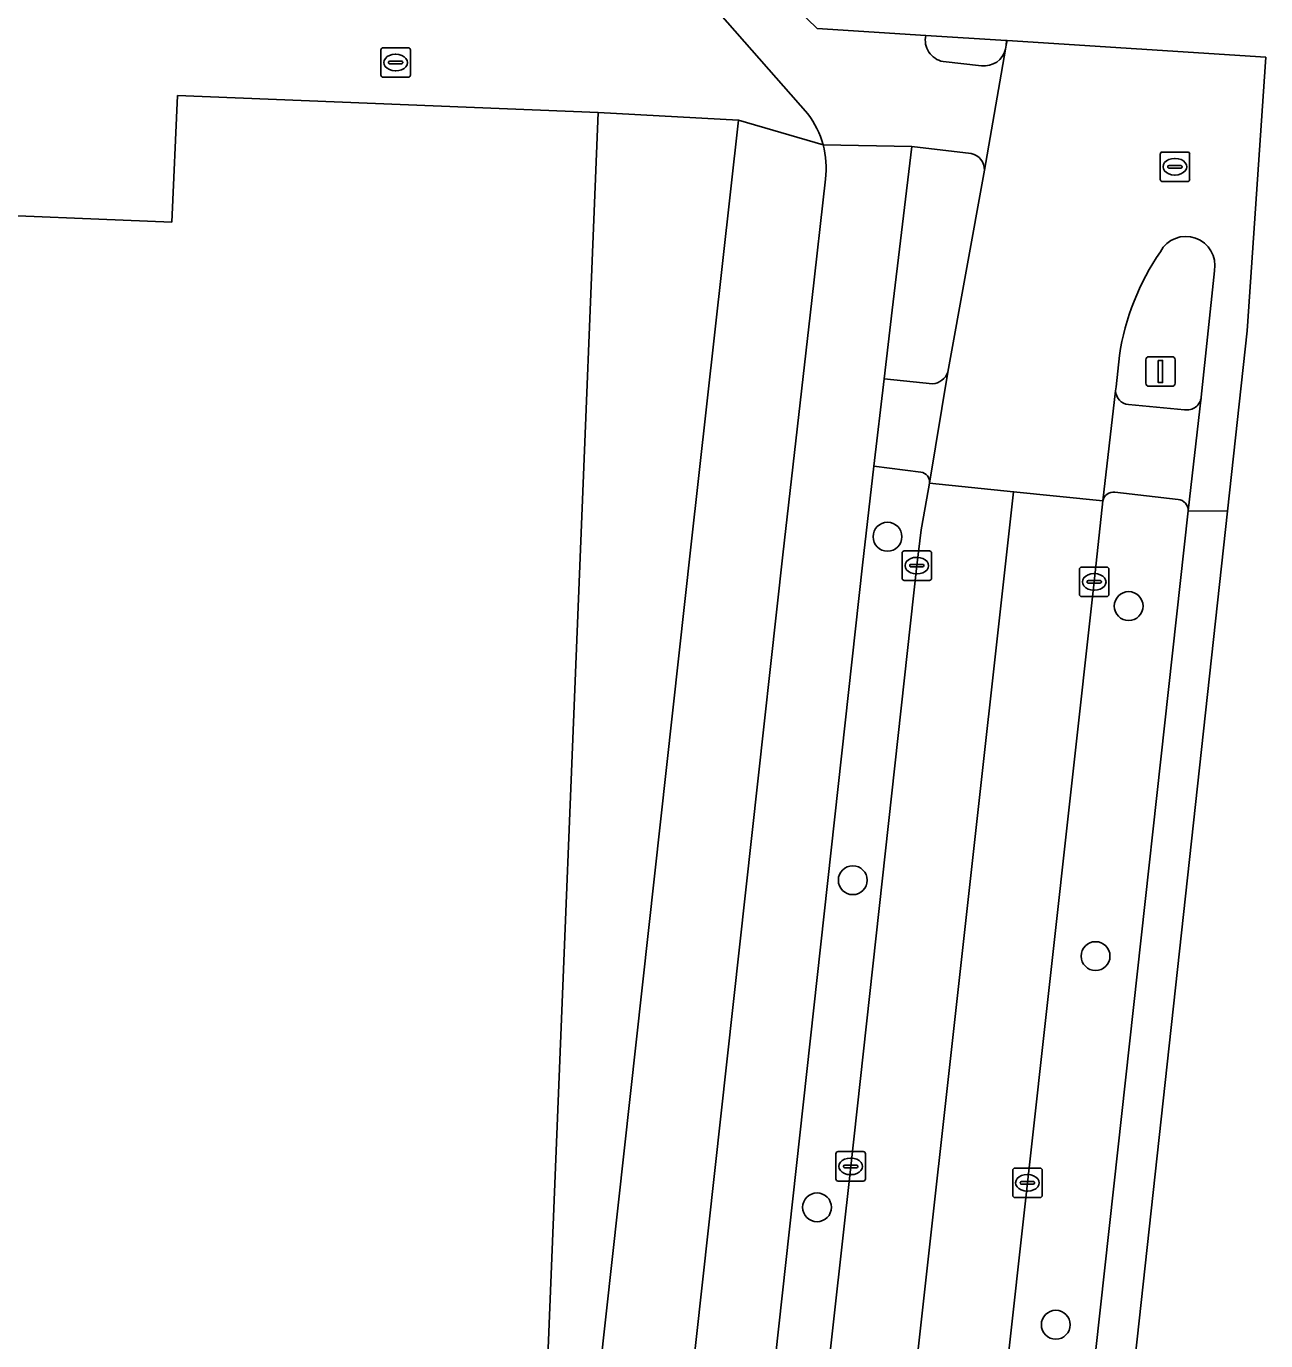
# Model space of a CAD drawing. Extents: x 160888 to 161385, y 386490 to 386908.
# Drawn here: x 161343.32 to 161385.33, y 386784.23 to 386828.79 of the extents above; entities that cross this region are included whole.
import ezdxf

# ---------------------------------------------------------------- set-up
doc = ezdxf.new("R2010")
doc.units = 0
for name, color, linetype in [('IMGEO_Berm_groen', 7, 'Continuous'), ('IMGEO_Boom', 7, 'Continuous'), ('IMGEO_Erf', 7, 'Continuous'), ('IMGEO_Fietspad_gesloten', 7, 'Continuous'), ('IMGEO_Kolk', 7, 'Continuous'), ('IMGEO_Lichtmast', 7, 'Continuous'), ('IMGEO_Pand', 7, 'Continuous'), ('IMGEO_Rijbaan_lokaal_gesloten', 7, 'Continuous'), ('IMGEO_Rioolput', 7, 'Continuous'), ('IMGEO_Verkeerseiland_gesloten', 7, 'Continuous'), ('IMGEO_Voetpad_open', 7, 'Continuous')]:
    doc.layers.add(name, color=color, linetype=linetype)

msp = doc.modelspace()

# ---------------------------------------------------------------- linework, layer by layer
at = {"layer": 'IMGEO_Berm_groen'}
for points in [[(161375.351, 386824.472), (161373.331, 386824.71), (161372.67, 386819.166), (161372.393, 386816.844), (161374.039, 386816.667)], [(161374.561, 386817.061), (161375.799, 386823.909)], [(161373.644, 386813.676), (161372.043, 386813.873), (161371.658, 386810.524), (161367.179, 386769.719), (161365.004, 386750), (161363.779, 386738.891), (161362.922, 386732.791), (161361.755, 386725.593)], [(161368.999, 386769.786), (161371.264, 386790.142), (161373.505, 386810.507), (161373.654, 386811.717), (161373.847, 386812.791), (161373.931, 386813.306)], [(161382.365, 386812.753), (161380.218, 386812.993)], [(161379.812, 386812.698), (161379.518, 386809.955), (161377.255, 386789.585), (161374.998, 386769.209), (161372.886, 386750), (161372.544, 386746.889), (161370.136, 386725.225)], [(161380.179, 386789.468), (161382.706, 386812.365)], [(161373.249, 386724.98), (161374.104, 386730.63), (161374.587, 386736.651), (161374.749, 386740.065), (161375.512, 386747.068), (161375.835, 386750), (161380.179, 386789.468)]]:
    msp.add_lwpolyline(points, dxfattribs=at)
for centre, radius, start, end in [((161375.245, 386823.928), 0.554, 358.0559, 78.9652), ((161373.976, 386817.293), 0.629, 275.7485, 338.3417), ((161373.599, 386813.345), 0.335, 353.3855, 82.2142), ((161380.162, 386812.643), 0.354, 80.8935, 171.1109), ((161382.319, 386812.369), 0.387, 359.4169, 83.2054)]:
    msp.add_arc(centre, radius, start, end, dxfattribs=at)
at = {"layer": 'IMGEO_Boom'}
for centre in [(161372.511, 386811.486), (161380.686, 386809.135), (161371.333, 386799.843), (161379.563, 386797.27), (161370.122, 386788.754), (161378.215, 386784.774)]:
    msp.add_circle(centre, 0.489, dxfattribs=at)
at = {"layer": 'IMGEO_Erf'}
msp.add_lwpolyline([(161362.7, 386825.861), (161360.635, 386774.751), (161358.531, 386774.8), (161357.522, 386750), (161357.179, 386741.563), (161353.533, 386741.712), (161353.387, 386738.115), (161355.121, 386738.044), (161354.593, 386725.304), (161356.352, 386725.232), (161358.409, 386743.907), (161359.085, 386750), (161361.328, 386770.209), (161365.845, 386811.132), (161367.463, 386825.61)], close=True, dxfattribs=at)
at = {"layer": 'IMGEO_Fietspad_gesloten'}
for points in [[(161365.356, 386833.33), (161364.111, 386832.305), (161369.808, 386825.817)], [(161373.809, 386828.482), (161370.124, 386828.719), (161365.356, 386833.33)], [(161376.535, 386828.153), (161376.562, 386828.305)], [(161376.562, 386828.305), (161376.537, 386828.307)], [(161375.799, 386823.909), (161376.512, 386828.015)], [(161375.697, 386827.448), (161374.396, 386827.595)], [(161367.179, 386769.719), (161371.658, 386810.524), (161372.043, 386813.873), (161372.393, 386816.844), (161372.67, 386819.166), (161373.331, 386824.71), (161370.327, 386824.774)], [(161370.327, 386824.774), (161373.331, 386824.71), (161375.351, 386824.472)], [(161370.409, 386823.612), (161369.942, 386819.493), (161368.96, 386810.871), (161362.241, 386750), (161360.898, 386737.834), (161359.269, 386727.112)]]:
    msp.add_lwpolyline(points, dxfattribs=at)
for centre, radius, start, end in [((161374.529, 386828.321), 0.738, 167.4003, 259.6296), ((161375.832, 386828.239), 0.708, 352.9991, 5.4552), ((161375.786, 386828.19), 0.747, 263.1814, 346.4717), ((161367.45, 386823.993), 2.981, 15.1863, 37.7239), ((161367.435, 386823.986), 2.997, 352.8305, 15.2426), ((161375.245, 386823.928), 0.554, 358.0559, 78.9652)]:
    msp.add_arc(centre, radius, start, end, dxfattribs=at)
at = {"layer": 'IMGEO_Kolk'}
for p, q in [((161373.004, 386810.08), (161373.004, 386810.932)), ((161373.079, 386811.006), (161373.931, 386811.006)), ((161373.492, 386810.786), (161373.517, 386810.786)), ((161374.005, 386810.932), (161374.005, 386810.08)), ((161373.263, 386810.5), (161373.263, 386810.512)), ((161373.701, 386810.463), (161373.303, 386810.463)), ((161373.306, 386810.549), (161373.704, 386810.549)), ((161373.747, 386810.512), (161373.747, 386810.5)), ((161379.017, 386809.529), (161379.017, 386810.381)), ((161379.092, 386810.455), (161379.944, 386810.455)), ((161380.018, 386810.381), (161380.018, 386809.529)), ((161373.931, 386810.006), (161373.079, 386810.006)), ((161373.515, 386810.226), (161373.49, 386810.226)), ((161379.276, 386809.949), (161379.276, 386809.961)), ((161379.714, 386809.912), (161379.316, 386809.912)), ((161379.319, 386809.998), (161379.717, 386809.998)), ((161379.505, 386810.235), (161379.53, 386810.235)), ((161379.76, 386809.961), (161379.76, 386809.949)), ((161379.944, 386809.455), (161379.092, 386809.455)), ((161379.528, 386809.675), (161379.503, 386809.675)), ((161370.763, 386789.715), (161370.763, 386790.567)), ((161370.838, 386790.641), (161371.69, 386790.641)), ((161371.251, 386790.421), (161371.276, 386790.421)), ((161371.764, 386790.567), (161371.764, 386789.715)), ((161371.022, 386790.135), (161371.022, 386790.147)), ((161371.46, 386790.098), (161371.062, 386790.098)), ((161371.065, 386790.184), (161371.463, 386790.184)), ((161371.274, 386789.861), (161371.249, 386789.861)), ((161371.506, 386790.147), (161371.506, 386790.135)), ((161376.754, 386789.159), (161376.754, 386790.011)), ((161376.829, 386790.085), (161377.681, 386790.085)), ((161377.242, 386789.865), (161377.267, 386789.865)), ((161377.755, 386790.011), (161377.755, 386789.159)), ((161371.69, 386789.641), (161370.838, 386789.641)), ((161377.013, 386789.579), (161377.013, 386789.591)), ((161377.451, 386789.542), (161377.053, 386789.542)), ((161377.056, 386789.628), (161377.454, 386789.628)), ((161377.497, 386789.591), (161377.497, 386789.579)), ((161377.681, 386789.085), (161376.829, 386789.085)), ((161377.265, 386789.305), (161377.24, 386789.305))]:
    msp.add_line(p, q, dxfattribs=at)
for points in [[(161373.004, 386810.08), (161373.004, 386810.932)], [(161373.079, 386811.006), (161373.931, 386811.006)], [(161374.005, 386810.932), (161374.005, 386810.08)], [(161379.017, 386809.529), (161379.017, 386810.381)], [(161379.092, 386810.455), (161379.944, 386810.455)], [(161380.018, 386810.381), (161380.018, 386809.529)], [(161373.931, 386810.006), (161373.079, 386810.006)], [(161379.944, 386809.455), (161379.092, 386809.455)], [(161370.763, 386789.715), (161370.763, 386790.567)], [(161370.838, 386790.641), (161371.69, 386790.641)], [(161371.764, 386790.567), (161371.764, 386789.715)], [(161376.754, 386789.159), (161376.754, 386790.011)], [(161376.829, 386790.085), (161377.681, 386790.085)], [(161377.755, 386790.011), (161377.755, 386789.159)], [(161371.69, 386789.641), (161370.838, 386789.641)], [(161377.681, 386789.085), (161376.829, 386789.085)]]:
    msp.add_lwpolyline(points, dxfattribs=at)
for centre, radius, start, end in [((161373.081, 386810.93), 0.0765, 91.552, 178.448), ((161373.081, 386810.93), 0.0765, 91.552, 178.448), ((161373.929, 386810.93), 0.0765, 1.552, 88.448), ((161373.929, 386810.93), 0.0765, 1.552, 88.448), ((161373.303, 386810.509), 0.0403, 85.8775, 175.7526), ((161373.3, 386810.499), 0.0366, 178.938, 274.7102), ((161373.704, 386810.506), 0.043, 264.8664, 352.4533), ((161373.708, 386810.511), 0.0386, 1.7309, 96.639), ((161379.094, 386810.379), 0.0765, 91.552, 178.448), ((161379.094, 386810.379), 0.0765, 91.552, 178.448), ((161379.942, 386810.379), 0.0765, 1.552, 88.448), ((161379.942, 386810.379), 0.0765, 1.552, 88.448), ((161373.081, 386810.082), 0.0765, 181.552, 268.448), ((161373.081, 386810.082), 0.0765, 181.552, 268.448), ((161373.929, 386810.082), 0.0765, 271.552, 358.448), ((161373.929, 386810.082), 0.0765, 271.552, 358.448), ((161379.316, 386809.958), 0.0403, 85.8775, 175.7526), ((161379.313, 386809.948), 0.0366, 178.938, 274.7102), ((161379.717, 386809.955), 0.043, 264.8664, 352.4533), ((161379.721, 386809.96), 0.0386, 1.7309, 96.639), ((161379.094, 386809.531), 0.0765, 181.552, 268.448), ((161379.094, 386809.531), 0.0765, 181.552, 268.448), ((161379.942, 386809.531), 0.0765, 271.552, 358.448), ((161379.942, 386809.531), 0.0765, 271.552, 358.448), ((161370.84, 386790.565), 0.0765, 91.552, 178.448), ((161370.84, 386790.565), 0.0765, 91.552, 178.448), ((161371.688, 386790.565), 0.0765, 1.552, 88.448), ((161371.688, 386790.565), 0.0765, 1.552, 88.448), ((161371.062, 386790.144), 0.0403, 85.8775, 175.7526), ((161371.059, 386790.134), 0.0366, 178.938, 274.7102), ((161371.463, 386790.141), 0.043, 264.8664, 352.4533), ((161371.467, 386790.146), 0.0386, 1.7309, 96.639), ((161376.831, 386790.009), 0.0765, 91.552, 178.448), ((161376.831, 386790.009), 0.0765, 91.552, 178.448), ((161377.679, 386790.009), 0.0765, 1.552, 88.448), ((161377.679, 386790.009), 0.0765, 1.552, 88.448), ((161370.84, 386789.717), 0.0765, 181.552, 268.448), ((161370.84, 386789.717), 0.0765, 181.552, 268.448), ((161371.688, 386789.717), 0.0765, 271.552, 358.448), ((161371.688, 386789.717), 0.0765, 271.552, 358.448), ((161377.053, 386789.588), 0.0403, 85.8775, 175.7526), ((161377.05, 386789.578), 0.0366, 178.938, 274.7102), ((161377.454, 386789.585), 0.043, 264.8664, 352.4533), ((161377.458, 386789.59), 0.0386, 1.7309, 96.639), ((161376.831, 386789.161), 0.0765, 181.552, 268.448), ((161376.831, 386789.161), 0.0765, 181.552, 268.448), ((161377.679, 386789.161), 0.0765, 271.552, 358.448), ((161377.679, 386789.161), 0.0765, 271.552, 358.448)]:
    msp.add_arc(centre, radius, start, end, dxfattribs=at)
for centre, major_axis, ratio, start_param, end_param in [((161373.491, 386810.506), (-0.387, 0.002), 0.722429, 4.712389, 7.853982), ((161373.516, 386810.506), (-0.39, 0.002), 0.717154, 1.570796, 4.712389), ((161379.504, 386809.955), (-0.387, 0.002), 0.722429, 4.712389, 7.853982), ((161379.529, 386809.955), (-0.39, 0.002), 0.717154, 1.570796, 4.712389), ((161371.25, 386790.141), (-0.387, 0.002), 0.722429, 4.712389, 7.853982), ((161371.275, 386790.141), (-0.39, 0.002), 0.717154, 1.570796, 4.712389), ((161377.241, 386789.585), (-0.387, 0.002), 0.722429, 4.712389, 7.853982), ((161377.266, 386789.585), (-0.39, 0.002), 0.717154, 1.570796, 4.712389)]:
    msp.add_ellipse(centre, major_axis=major_axis, ratio=ratio, start_param=start_param, end_param=end_param, dxfattribs=at)
at = {"layer": 'IMGEO_Lichtmast'}
for p, q in [((161381.268, 386816.687), (161381.268, 386817.487)), ((161381.268, 386817.487), (161381.268, 386816.687)), ((161381.368, 386817.587), (161382.158, 386817.587)), ((161382.158, 386817.587), (161381.368, 386817.587)), ((161382.258, 386817.487), (161382.258, 386816.687)), ((161382.258, 386816.687), (161382.258, 386817.487)), ((161382.158, 386816.587), (161381.368, 386816.587)), ((161381.368, 386816.587), (161382.158, 386816.587))]:
    msp.add_line(p, q, dxfattribs=at)
msp.add_lwpolyline([(161381.688, 386817.462), (161381.838, 386817.462), (161381.838, 386816.712), (161381.688, 386816.712), (161381.688, 386817.462)], dxfattribs=at)
for centre, start, end in [((161381.368, 386817.487), 90, 180), ((161381.368, 386817.487), 90, 180), ((161382.158, 386817.487), 0, 90), ((161382.158, 386817.487), 360, 90), ((161381.368, 386816.687), 180, 270), ((161381.368, 386816.687), 180, 270), ((161382.158, 386816.687), 270, 0), ((161382.158, 386816.687), 270, 0)]:
    msp.add_arc(centre, 0.1, start, end, dxfattribs=at)
at = {"layer": 'IMGEO_Pand'}
msp.add_lwpolyline([(161348.445, 386826.44), (161348.244, 386822.153), (161340.54, 386822.467), (161340.189, 386813.832), (161342.162, 386813.752), (161340.481, 386772.426), (161338.482, 386772.507), (161337.567, 386750), (161337.283, 386743.017), (161335.309, 386743.098), (161334.593, 386726.104), (161334.801, 386726.096), (161354.391, 386725.312), (161354.593, 386725.304), (161355.121, 386738.044), (161353.387, 386738.115), (161353.533, 386741.712), (161357.179, 386741.563), (161357.522, 386750), (161358.531, 386774.8), (161360.635, 386774.751), (161362.7, 386825.861)], close=True, dxfattribs=at)
at = {"layer": 'IMGEO_Rijbaan_lokaal_gesloten'}
for points in [[(161385.332, 386827.741), (161376.562, 386828.305), (161376.535, 386828.153), (161376.512, 386828.015), (161375.799, 386823.909), (161374.561, 386817.061), (161373.931, 386813.306), (161376.784, 386813.011), (161379.812, 386812.698), (161380.245, 386816.436), (161380.26, 386816.563), (161380.37, 386817.631)], [(161383.591, 386820.504), (161383.149, 386816.217), (161382.706, 386812.365), (161384.035, 386812.351), (161384.702, 386818.462), (161385.332, 386827.741)], [(161368.323, 386736.898), (161376.784, 386813.011), (161373.931, 386813.306), (161373.847, 386812.791), (161373.654, 386811.717), (161373.505, 386810.507), (161371.264, 386790.142), (161368.999, 386769.786), (161366.826, 386750), (161366.545, 386747.443), (161364.289, 386727.081), (161364.11, 386725.435), (161364.089, 386725.334), (161363.501, 386722.441), (161363.674, 386722.44)]]:
    msp.add_lwpolyline(points, dxfattribs=at)
for points in [[(161372.544, 386746.889), (161372.886, 386750), (161374.998, 386769.209), (161377.255, 386789.585), (161379.518, 386809.955), (161379.812, 386812.698), (161376.784, 386813.011), (161368.323, 386736.898), (161366.259, 386718.291), (161369.328, 386718.155), (161369.778, 386722.177), (161370.136, 386725.225)], [(161374.289, 386717.883), (161380.225, 386777.448), (161384.035, 386812.351), (161382.706, 386812.365), (161380.179, 386789.468), (161375.835, 386750), (161375.512, 386747.068), (161374.749, 386740.065), (161374.587, 386736.651), (161374.104, 386730.63), (161373.249, 386724.98), (161372.62, 386721.998), (161371.548, 386717.899)]]:
    msp.add_lwpolyline(points, close=True, dxfattribs=at)
for centre, radius, start, end in [((161382.626, 386820.685), 0.982, 349.4011, 151.8433), ((161388.816, 386816.326), 8.546, 145.652, 171.2179)]:
    msp.add_arc(centre, radius, start, end, dxfattribs=at)
at = {"layer": 'IMGEO_Rioolput'}
for p, q in [((161355.335, 386827.135), (161355.335, 386827.987)), ((161355.41, 386828.061), (161356.262, 386828.061)), ((161355.823, 386827.841), (161355.848, 386827.841)), ((161356.336, 386827.987), (161356.336, 386827.135)), ((161355.594, 386827.555), (161355.594, 386827.567)), ((161356.032, 386827.518), (161355.634, 386827.518)), ((161355.637, 386827.604), (161356.035, 386827.604)), ((161355.846, 386827.281), (161355.821, 386827.281)), ((161356.078, 386827.567), (161356.078, 386827.555)), ((161356.262, 386827.061), (161355.41, 386827.061)), ((161381.753, 386823.601), (161381.753, 386824.453)), ((161381.828, 386824.527), (161382.68, 386824.527)), ((161382.241, 386824.307), (161382.266, 386824.307)), ((161382.754, 386824.453), (161382.754, 386823.601)), ((161382.012, 386824.021), (161382.012, 386824.033)), ((161382.45, 386823.984), (161382.052, 386823.984)), ((161382.055, 386824.07), (161382.453, 386824.07)), ((161382.264, 386823.747), (161382.239, 386823.747)), ((161382.496, 386824.033), (161382.496, 386824.021)), ((161382.68, 386823.527), (161381.828, 386823.527))]:
    msp.add_line(p, q, dxfattribs=at)
for points in [[(161355.335, 386827.135), (161355.335, 386827.987)], [(161355.41, 386828.061), (161356.262, 386828.061)], [(161356.336, 386827.987), (161356.336, 386827.135)], [(161356.262, 386827.061), (161355.41, 386827.061)], [(161381.753, 386823.601), (161381.753, 386824.453)], [(161381.828, 386824.527), (161382.68, 386824.527)], [(161382.754, 386824.453), (161382.754, 386823.601)], [(161382.68, 386823.527), (161381.828, 386823.527)]]:
    msp.add_lwpolyline(points, dxfattribs=at)
for centre, radius, start, end in [((161355.412, 386827.985), 0.0765, 91.552, 178.448), ((161355.412, 386827.985), 0.0765, 91.552, 178.448), ((161356.26, 386827.985), 0.0765, 1.552, 88.448), ((161356.26, 386827.985), 0.0765, 1.552, 88.448), ((161355.634, 386827.564), 0.0403, 85.8775, 175.7526), ((161355.631, 386827.554), 0.0366, 178.938, 274.7102), ((161356.035, 386827.561), 0.043, 264.8664, 352.4533), ((161356.039, 386827.566), 0.0386, 1.7309, 96.639), ((161355.412, 386827.137), 0.0765, 181.552, 268.448), ((161355.412, 386827.137), 0.0765, 181.552, 268.448), ((161356.26, 386827.137), 0.0765, 271.552, 358.448), ((161356.26, 386827.137), 0.0765, 271.552, 358.448), ((161381.83, 386824.451), 0.0765, 91.552, 178.448), ((161381.83, 386824.451), 0.0765, 91.552, 178.448), ((161382.678, 386824.451), 0.0765, 1.552, 88.448), ((161382.678, 386824.451), 0.0765, 1.552, 88.448), ((161382.052, 386824.03), 0.0403, 85.8775, 175.7526), ((161382.049, 386824.02), 0.0366, 178.938, 274.7102), ((161382.453, 386824.027), 0.043, 264.8664, 352.4533), ((161382.457, 386824.032), 0.0386, 1.7309, 96.639), ((161381.83, 386823.603), 0.0765, 181.552, 268.448), ((161381.83, 386823.603), 0.0765, 181.552, 268.448), ((161382.678, 386823.603), 0.0765, 271.552, 358.448), ((161382.678, 386823.603), 0.0765, 271.552, 358.448)]:
    msp.add_arc(centre, radius, start, end, dxfattribs=at)
for centre, major_axis, ratio, start_param, end_param in [((161355.822, 386827.561), (-0.387, 0.002), 0.722429, 4.712389, 7.853982), ((161355.847, 386827.561), (-0.39, 0.002), 0.717154, 1.570796, 4.712389), ((161382.24, 386824.027), (-0.387, 0.002), 0.722429, 4.712389, 7.853982), ((161382.265, 386824.027), (-0.39, 0.002), 0.717154, 1.570796, 4.712389)]:
    msp.add_ellipse(centre, major_axis=major_axis, ratio=ratio, start_param=start_param, end_param=end_param, dxfattribs=at)
at = {"layer": 'IMGEO_Verkeerseiland_gesloten'}
for points in [[(161376.537, 386828.307), (161373.809, 386828.482)], [(161376.512, 386828.015), (161376.535, 386828.153)], [(161374.396, 386827.595), (161375.697, 386827.448)], [(161383.149, 386816.217), (161383.591, 386820.504)], [(161380.37, 386817.631), (161380.26, 386816.563)], [(161380.26, 386816.563), (161380.245, 386816.436)], [(161380.677, 386815.965), (161382.582, 386815.787)]]:
    msp.add_lwpolyline(points, dxfattribs=at)
for centre, radius, start, end in [((161374.529, 386828.321), 0.738, 167.4003, 259.6296), ((161375.832, 386828.239), 0.708, 352.9991, 5.4552), ((161375.786, 386828.19), 0.747, 263.1814, 346.4717), ((161382.626, 386820.685), 0.982, 349.4011, 151.8433), ((161388.816, 386816.326), 8.546, 145.652, 171.2179), ((161380.728, 386816.445), 0.483, 181.0773, 263.9766), ((161382.654, 386816.281), 0.499, 261.7049, 352.6468)]:
    msp.add_arc(centre, radius, start, end, dxfattribs=at)
at = {"layer": 'IMGEO_Voetpad_open'}
for points in [[(161293.689, 386849.863), (161293.804, 386852.031), (161290.382, 386852.207), (161284.908, 386852.43), (161284.901, 386852.005), (161284.468, 386852.014), (161283.986, 386839.974), (161282.19, 386840.045), (161282.13, 386838.652), (161288.895, 386838.421), (161336.697, 386836.512), (161336.142, 386822.581), (161340.54, 386822.467), (161348.244, 386822.153), (161348.445, 386826.44), (161362.7, 386825.861), (161367.463, 386825.61), (161370.327, 386824.774)], [(161369.808, 386825.817), (161364.111, 386832.305), (161357.65, 386839.664)], [(161370.327, 386824.774), (161367.463, 386825.61), (161365.845, 386811.132), (161361.328, 386770.209), (161359.085, 386750), (161358.409, 386743.907), (161356.352, 386725.232), (161356.013, 386721.722)], [(161360.898, 386737.834), (161362.241, 386750), (161368.96, 386810.871), (161369.942, 386819.493), (161370.409, 386823.612)], [(161373.931, 386813.306), (161374.561, 386817.061)], [(161374.039, 386816.667), (161372.393, 386816.844), (161372.043, 386813.873), (161373.644, 386813.676)], [(161380.245, 386816.436), (161379.812, 386812.698)], [(161382.706, 386812.365), (161383.149, 386816.217)], [(161382.582, 386815.787), (161380.677, 386815.965)], [(161380.218, 386812.993), (161382.365, 386812.753)]]:
    msp.add_lwpolyline(points, dxfattribs=at)
for centre, radius, start, end in [((161367.45, 386823.993), 2.981, 15.1863, 37.7239), ((161367.435, 386823.986), 2.997, 352.8305, 15.2426), ((161373.976, 386817.293), 0.629, 275.7485, 338.3417), ((161380.728, 386816.445), 0.483, 181.0773, 263.9766), ((161382.654, 386816.281), 0.499, 261.7049, 352.6468), ((161373.599, 386813.345), 0.335, 353.3855, 82.2142), ((161380.162, 386812.643), 0.354, 80.8935, 171.1109), ((161382.319, 386812.369), 0.387, 359.4169, 83.2054)]:
    msp.add_arc(centre, radius, start, end, dxfattribs=at)

doc.saveas('drawing.dxf')
